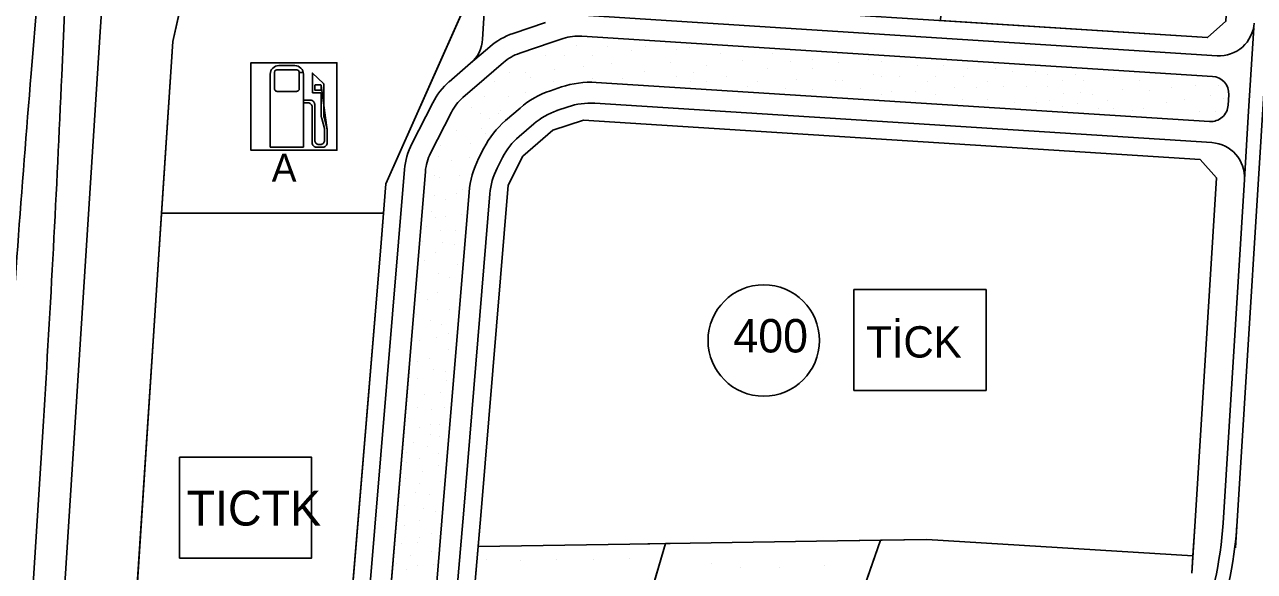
# Model space of a CAD drawing. Extents: x 419109 to 421295, y 4452223 to 4457798.
# Drawn here: x 420098 to 420451.2, y 4453264.7 to 4453421.6 of the extents above; entities that cross this region are included whole.
import ezdxf

# ---------------------------------------------------------------- set-up
doc = ezdxf.new("R2010")
doc.units = 0
for name, color, linetype in [('ADA', 7, 'Continuous'), ('ADAKENARI', 7, 'Continuous'), ('Default', 7, 'Continuous'), ('KALDIRIM', 7, 'Continuous'), ('LJ_SEMBOL', 7, 'Continuous'), ('PL_AYA_PARK_DINLENME', 7, 'Continuous'), ('PL_BAKIM_AKARYAKIT', 7, 'Continuous'), ('PL_EĞİTİM', 7, 'Continuous'), ('PL_SAY_DINI_TESIS', 7, 'Continuous'), ('PL_TİCK', 7, 'Continuous'), ('PL_TURZM', 7, 'Continuous'), ('RAYLI_TOPLU_TAŞIMA_HATTI', 7, 'Continuous'), ('SM_TAKS', 7, 'Continuous'), ('TR_BAKIMAKARYAKIT', 7, 'Continuous'), ('TR_DINITESIS', 7, 'Continuous'), ('TR_PARKALANI', 7, 'Continuous'), ('TR_TİC_TURIZM_K', 7, 'Continuous'), ('TR_TİCK', 7, 'Continuous')]:
    doc.layers.add(name, color=color, linetype=linetype)

# ---------------------------------------------------------------- blocks, each defined once
blk = doc.blocks.new('POINT_DISPLAY')
at = {"layer": 'Default'}
blk.add_line((0, 0), (0, 0), dxfattribs=at)

msp = doc.modelspace()

# ---------------------------------------------------------------- linework, layer by layer
at = {"layer": 'ADA'}
for p, q in [((420262.7, 4453207.09), (420282.06, 4453272.7)), ((420320.42, 4453206.38), (420343.79, 4453273.66))]:
    msp.add_line(p, q, dxfattribs=at)
at = {"layer": 'ADAKENARI'}
for p, q in [((420201.75, 4453375.93), (420226.37, 4453431.32)), ((420437.71, 4453417.85), (420248.32, 4453429.92)), ((420140.52, 4453416.74), (420143.3, 4453429.09)), ((420443, 4453422.53), (420437.71, 4453417.85)), ((420127.48, 4453217.49), (420140.52, 4453416.74)), ((420240.17, 4453413.37), (420249.53, 4453416.52)), ((420249.53, 4453416.52), (420252.66, 4453417.58)), ((420439.12, 4453406.74), (420258.01, 4453418.28)), ((420235.48, 4453410.7), (420229.99, 4453405.96)), ((420223.86, 4453400.67), (420229.99, 4453405.96)), ((420262.09, 4453404.99), (420438.3, 4453393.77)), ((420248.96, 4453402.62), (420252.15, 4453403.69)), ((420443.79, 4453401.44), (420443.6, 4453398.45)), ((420214.56, 4453384.67), (420220.54, 4453396.42)), ((420236.08, 4453394.04), (420240.26, 4453397.65)), ((420241.04, 4453383.79), (420249.68, 4453391.25)), ((420249.68, 4453391.25), (420258.45, 4453394.2)), ((420258.45, 4453394.2), (420435.56, 4453382.92)), ((420228.37, 4453383.15), (420229.9, 4453386.15)), ((420236.84, 4453375.54), (420241.04, 4453383.79)), ((420435.56, 4453382.92), (420440.24, 4453377.61)), ((420213.08, 4453379.48), (420199.16, 4453211.53)), ((420440.24, 4453377.61), (420434.18, 4453279.14)), ((420200.34, 4453358.96), (420201.75, 4453375.93)), ((420218.11, 4453282.75), (420225.63, 4453373.51)), ((420229.07, 4453281.84), (420236.84, 4453375.54)), ((420201.05, 4453367.44), (420137.29, 4453367.44)), ((420188.21, 4453212.56), (420200.34, 4453358.96)), ((420216.45, 4453262.77), (420218.11, 4453282.75)), ((420227.42, 4453261.86), (420229.07, 4453281.84)), ((420434.16, 4453279.13), (420433.15, 4453264.18)), ((420434.16, 4453279.13), (420434.18, 4453279.14)), ((420228.24, 4453271.85), (420271.83, 4453272.54)), ((420271.83, 4453272.54), (420289.16, 4453272.81)), ((420289.16, 4453272.81), (420331.47, 4453273.48)), ((420331.47, 4453273.48), (420357.12, 4453273.86)), ((420357.12, 4453273.86), (420433.49, 4453269.16))]:
    msp.add_line(p, q, dxfattribs=at)
for centre, radius, start, end in [((420257.12, 4453404.31), 14, 86.3557, 108.5824), ((420244.63, 4453400.1), 14, 108.5824, 130.8091), ((420260.44, 4453379.04), 26, 86.3557, 108.5824), ((420438.8, 4453401.75), 5, 356.4375, 86.3557), ((420257.25, 4453377.97), 26, 108.5824, 130.8091), ((420233.01, 4453390.08), 14, 130.8091, 153.0357), ((420438.61, 4453398.76), 5, 266.3557, 356.4375), ((420253.07, 4453374.36), 26, 130.8091, 153.0357), ((420227.03, 4453378.32), 14, 153.0357, 175.2624), ((420251.54, 4453371.37), 26, 153.0357, 175.2624)]:
    msp.add_arc(centre, radius, start, end, dxfattribs=at)
at = {"layer": 'KALDIRIM'}
for p, q in [((420229.51, 4453417.45), (420235.29, 4453510)), ((420445.72, 4453271.49), (420460.03, 4453501.31)), ((420121.18, 4453443.53), (420119.66, 4453419.53)), ((420440.47, 4453412.67), (420258.4, 4453424.27)), ((420119.66, 4453419.53), (420103.35, 4453163.66)), ((420238.25, 4453419.06), (420247.61, 4453422.21)), ((420451, 4453420.7), (420449.51, 4453396.74)), ((420231.56, 4453415.24), (420226.06, 4453410.5)), ((420219.94, 4453405.21), (420226.06, 4453410.5)), ((420209.21, 4453387.39), (420215.19, 4453399.14)), ((420250.87, 4453396.93), (420254.06, 4453398)), ((420261.71, 4453399), (420438.94, 4453387.72)), ((420449.51, 4453396.74), (420448.29, 4453377.11)), ((420240, 4453389.5), (420244.18, 4453393.11)), ((420233.72, 4453380.43), (420235.24, 4453383.43)), ((420207.1, 4453379.98), (420193.19, 4453212.15)), ((420442.15, 4453278.56), (420448.29, 4453377.11)), ((420224.09, 4453282.26), (420231.61, 4453373.02)), ((420222.43, 4453262.28), (420224.09, 4453282.26))]:
    msp.add_line(p, q, dxfattribs=at)
for centre, radius, start, end in [((420244.63, 4453400.1), 20, 108.5824, 130.8091), ((420441.1, 4453422.65), 10, 266.3557, 356.4375), ((420219.53, 4453418.07), 10, 310.8091, 356.4243), ((420233.01, 4453390.08), 20, 130.8091, 153.0357), ((420260.44, 4453379.04), 20, 86.3557, 108.5824), ((420257.25, 4453377.97), 20, 108.5824, 130.8091), ((420227.03, 4453378.32), 20, 153.0357, 175.2624), ((420253.07, 4453374.36), 20, 130.8091, 153.0357), ((420438.31, 4453377.74), 10, 356.4375, 86.3557), ((420251.54, 4453371.37), 20, 153.0357, 175.2624), ((420334.36, 4453285.27), 108, 320.9247, 356.4375), ((420334.36, 4453285.27), 112, 320.9247, 356.4375)]:
    msp.add_arc(centre, radius, start, end, dxfattribs=at)
at = {"layer": 'LJ_SEMBOL'}
for points in [[(420162.99, 4453410.63), (420187.67, 4453410.63), (420187.67, 4453385.54), (420162.99, 4453385.54)], [(420178.02, 4453407.84), (420177.88, 4453408.31), (420177.65, 4453408.73), (420177.34, 4453409.11), (420176.97, 4453409.41), (420176.54, 4453409.64), (420176.08, 4453409.78), (420175.6, 4453409.83), (420170.97, 4453409.83), (420170.49, 4453409.78), (420170.03, 4453409.64), (420169.6, 4453409.41), (420169.23, 4453409.11), (420168.92, 4453408.73), (420168.7, 4453408.31), (420168.56, 4453407.84), (420168.51, 4453407.36), (420168.51, 4453386.44), (420178.07, 4453386.44), (420178.07, 4453407.36), (420178.02, 4453407.84), (420176.83, 4453407.86), (420176.83, 4453403.17), (420176.82, 4453403.03), (420176.78, 4453402.89), (420176.71, 4453402.76), (420176.62, 4453402.65), (420176.51, 4453402.56), (420176.38, 4453402.49), (420176.24, 4453402.45), (420176.09, 4453402.43), (420170.48, 4453402.43), (420170.34, 4453402.45), (420170.2, 4453402.49), (420170.07, 4453402.56), (420169.96, 4453402.65), (420169.87, 4453402.76), (420169.8, 4453402.89), (420169.76, 4453403.03), (420169.74, 4453403.17), (420169.74, 4453407.86), (420169.76, 4453408), (420169.8, 4453408.14), (420169.87, 4453408.27), (420169.96, 4453408.38), (420170.07, 4453408.47), (420170.2, 4453408.54), (420170.34, 4453408.58), (420170.48, 4453408.6), (420176.09, 4453408.6), (420176.24, 4453408.58), (420176.38, 4453408.54), (420176.51, 4453408.47), (420176.62, 4453408.38), (420176.71, 4453408.27), (420176.78, 4453408.14), (420176.82, 4453408), (420176.83, 4453407.86)], [(420184.88, 4453391.33), (420184.88, 4453391.41), (420184.87, 4453391.5), (420184.87, 4453391.58), (420184.86, 4453391.66), (420184.84, 4453391.74), (420184.83, 4453391.82), (420184.81, 4453391.9), (420184.07, 4453394.55), (420183.98, 4453394.89), (420183.95, 4453394.98), (420183.93, 4453395.07), (420183.92, 4453395.17), (420183.9, 4453395.26), (420183.89, 4453395.35), (420183.88, 4453395.44), (420183.88, 4453395.53), (420183.88, 4453395.63), (420183.88, 4453404.55), (420183.88, 4453404.56), (420183.87, 4453404.57), (420183.87, 4453404.59), (420183.87, 4453404.6), (420183.86, 4453404.61), (420183.85, 4453404.62), (420183.85, 4453404.63), (420183.84, 4453404.64), (420180.62, 4453407.69), (420180.62, 4453402.11), (420180.62, 4453402.09), (420180.63, 4453402.07), (420180.64, 4453402.05), (420180.65, 4453402.03), (420180.67, 4453402.01), (420180.69, 4453402), (420180.72, 4453401.99), (420180.74, 4453401.99), (420183.01, 4453401.99), (420183.04, 4453401.99), (420183.06, 4453401.98), (420183.08, 4453401.97), (420183.1, 4453401.95), (420183.12, 4453401.94), (420183.13, 4453401.91), (420183.13, 4453401.89), (420183.14, 4453401.87), (420183.14, 4453395.72), (420183.14, 4453395.58), (420183.15, 4453395.44), (420183.16, 4453395.3), (420183.17, 4453395.16), (420183.2, 4453395.02), (420183.22, 4453394.88), (420183.25, 4453394.74), (420183.29, 4453394.6), (420184.09, 4453391.74), (420184.1, 4453391.7), (420184.11, 4453391.65), (420184.12, 4453391.61), (420184.13, 4453391.56), (420184.13, 4453391.51), (420184.14, 4453391.47), (420184.14, 4453391.42), (420184.14, 4453391.37), (420184.14, 4453388.41), (420184.12, 4453388.17), (420184.05, 4453387.94), (420183.93, 4453387.72), (420183.78, 4453387.54), (420183.59, 4453387.38), (420183.38, 4453387.27), (420183.15, 4453387.2), (420182.91, 4453387.17), (420182.52, 4453387.17), (420182.28, 4453387.2), (420182.05, 4453387.27), (420181.84, 4453387.38), (420181.65, 4453387.54), (420181.5, 4453387.72), (420181.38, 4453387.94), (420181.31, 4453388.17), (420181.29, 4453388.41), (420181.29, 4453398.67), (420181.27, 4453398.91), (420181.2, 4453399.14), (420181.08, 4453399.35), (420180.93, 4453399.54), (420180.74, 4453399.69), (420180.53, 4453399.81), (420180.3, 4453399.88), (420180.06, 4453399.9), (420178.07, 4453399.9), (420178.07, 4453399.16), (420179.32, 4453399.16), (420179.56, 4453399.14), (420179.79, 4453399.07), (420180, 4453398.95), (420180.19, 4453398.8), (420180.34, 4453398.61), (420180.46, 4453398.4), (420180.53, 4453398.17), (420180.55, 4453397.93), (420180.55, 4453387.67), (420180.57, 4453387.43), (420180.64, 4453387.2), (420180.76, 4453386.98), (420180.91, 4453386.8), (420181.1, 4453386.64), (420181.31, 4453386.53), (420181.54, 4453386.46), (420181.78, 4453386.44), (420183.65, 4453386.44), (420183.89, 4453386.46), (420184.12, 4453386.53), (420184.33, 4453386.64), (420184.52, 4453386.8), (420184.67, 4453386.98), (420184.79, 4453387.2), (420184.86, 4453387.43), (420184.88, 4453387.67), (420184.88, 4453391.33), (420183.14, 4453404.16), (420183.14, 4453402.85), (420183.13, 4453402.83), (420183.13, 4453402.81), (420183.12, 4453402.79), (420183.1, 4453402.77), (420183.08, 4453402.75), (420183.06, 4453402.74), (420183.04, 4453402.73), (420183.01, 4453402.73), (420181.48, 4453402.73), (420181.46, 4453402.73), (420181.43, 4453402.74), (420181.41, 4453402.75), (420181.39, 4453402.77), (420181.38, 4453402.79), (420181.37, 4453402.81), (420181.36, 4453402.83), (420181.36, 4453402.85), (420181.36, 4453404.16), (420181.36, 4453404.18), (420181.37, 4453404.21), (420181.38, 4453404.23), (420181.39, 4453404.25), (420181.41, 4453404.26), (420181.43, 4453404.27), (420181.46, 4453404.28), (420181.48, 4453404.28), (420183.01, 4453404.28), (420183.04, 4453404.28), (420183.06, 4453404.27), (420183.08, 4453404.26), (420183.1, 4453404.25), (420183.12, 4453404.23), (420183.13, 4453404.21), (420183.13, 4453404.18), (420183.14, 4453404.16)], [(420336.16, 4453345.55), (420374.09, 4453345.55), (420374.09, 4453316.62), (420336.16, 4453316.62)], [(420142.46, 4453297.45), (420180.4, 4453297.45), (420180.4, 4453268.51), (420142.46, 4453268.51)]]:
    msp.add_lwpolyline(points, close=True, dxfattribs=at)
at = {"layer": 'PL_AYA_PARK_DINLENME'}
for points in [[(420252.66, 4453417.58), (420249.53, 4453416.52), (420240.17, 4453413.37)], [(420439.12, 4453406.74), (420258.01, 4453418.28)], [(420235.48, 4453410.7), (420229.99, 4453405.96), (420223.86, 4453400.67)], [(420262.09, 4453404.99), (420438.3, 4453393.77)], [(420248.96, 4453402.62), (420252.15, 4453403.69)], [(420443.6, 4453398.45), (420443.79, 4453401.44)], [(420220.54, 4453396.42), (420214.56, 4453384.67)], [(420236.08, 4453394.04), (420240.26, 4453397.65)], [(420228.37, 4453383.15), (420229.9, 4453386.15)], [(420213.08, 4453379.48), (420199.16, 4453211.53), (420196.47, 4453185.78), (420194.9, 4453160.65), (420194.07, 4453147.4)], [(420207.01, 4453145.99), (420207.87, 4453159.84), (420209.54, 4453186.61), (420212.21, 4453211.51), (420216.45, 4453262.77), (420218.11, 4453282.75), (420225.63, 4453373.51)], [(420320.42, 4453206.38), (420343.79, 4453273.66), (420331.47, 4453273.48), (420289.16, 4453272.81), (420282.06, 4453272.7), (420262.7, 4453207.09), (420254.59, 4453206.15), (420222.3, 4453202.42)]]:
    msp.add_lwpolyline(points, dxfattribs=at)
for centre, radius, start, end in [((420257.12, 4453404.31), 14, 86.3557, 108.5824), ((420244.63, 4453400.1), 14, 108.5824, 130.8091), ((420260.44, 4453379.04), 26, 86.3557, 108.5824), ((420438.8, 4453401.75), 5, 356.4375, 86.3557), ((420257.25, 4453377.97), 26, 108.5824, 130.8091), ((420233.01, 4453390.08), 14, 130.8091, 153.0357), ((420438.61, 4453398.76), 5, 266.3557, 356.4375), ((420253.07, 4453374.36), 26, 130.8091, 153.0357), ((420227.03, 4453378.32), 14, 153.0357, 175.2624), ((420251.54, 4453371.37), 26, 153.0357, 175.2624)]:
    msp.add_arc(centre, radius, start, end, dxfattribs=at)
at = {"layer": 'PL_BAKIM_AKARYAKIT'}
msp.add_lwpolyline([(420143.04, 4453427.92), (420140.52, 4453416.74), (420137.29, 4453367.44), (420201.05, 4453367.44), (420201.75, 4453375.93), (420224.86, 4453427.92), (420143.04, 4453427.92)], dxfattribs=at)
at = {"layer": 'PL_EĞİTİM'}
msp.add_lwpolyline([(420433.15, 4453264.18), (420433.49, 4453269.16), (420357.12, 4453273.86), (420343.79, 4453273.66), (420320.42, 4453206.38)], dxfattribs=at)
at = {"layer": 'PL_SAY_DINI_TESIS'}
msp.add_lwpolyline([(420228.24, 4453271.85), (420227.42, 4453261.86), (420223.16, 4453210.47), (420222.3, 4453202.42), (420254.59, 4453206.15), (420262.7, 4453207.09), (420282.06, 4453272.7), (420271.83, 4453272.54), (420228.24, 4453271.85)], dxfattribs=at)
at = {"layer": 'PL_TİCK'}
for points in [[(420361.03, 4453422.74), (420437.71, 4453417.85), (420443, 4453422.53), (420457.87, 4453663.91), (420453.21, 4453668.33), (420375.53, 4453659.48), (420361.03, 4453422.74)], [(420343.79, 4453273.66), (420357.12, 4453273.86), (420433.49, 4453269.16), (420434.16, 4453279.13), (420434.18, 4453279.14), (420440.24, 4453377.61), (420435.56, 4453382.92), (420258.45, 4453394.2), (420249.68, 4453391.25), (420241.04, 4453383.79), (420236.84, 4453375.54), (420229.07, 4453281.84), (420228.24, 4453271.85), (420271.83, 4453272.54), (420282.06, 4453272.7), (420289.16, 4453272.81), (420331.47, 4453273.48), (420343.79, 4453273.66)]]:
    msp.add_lwpolyline(points, dxfattribs=at)
at = {"layer": 'PL_TURZM'}
msp.add_lwpolyline([(420137.29, 4453367.44), (420127.48, 4453217.49), (420127.06, 4453211.01), (420187.53, 4453206.09), (420188.21, 4453212.56), (420200.34, 4453358.96), (420201.05, 4453367.44), (420137.29, 4453367.44)], dxfattribs=at)
at = {"layer": 'RAYLI_TOPLU_TAŞIMA_HATTI'}
for p, q in [((420099.85, 4453407.54), (420106.54, 4453488.11)), ((420108.62, 4453406.99), (420112.1, 4453487.76)), ((420093.72, 4453154.8), (420103.36, 4453307.79))]:
    msp.add_line(p, q, dxfattribs=at)
for centre, start, end in [((425082.72, 4452994.01), 175.25584, 176.39423), ((415113.26, 4453622.24), 356.39423, 357.53262)]:
    msp.add_arc(centre, 5000, start, end, dxfattribs=at)
at = {"layer": 'SM_TAKS'}
msp.add_circle((420310.24, 4453330.95), 15.99, dxfattribs=at)
at = {"layer": 'TR_BAKIMAKARYAKIT'}
for points in [[(420143.04, 4453427.92), (420140.52, 4453416.74), (420137.29, 4453367.44), (420201.05, 4453367.44), (420201.75, 4453375.93), (420224.86, 4453427.92), (420143.04, 4453427.92)], [(420162.99, 4453385.54), (420162.99, 4453410.63), (420187.67, 4453410.63), (420187.67, 4453385.54), (420162.99, 4453385.54)]]:
    msp.add_lwpolyline(points, dxfattribs=at)
at = {"layer": 'TR_TİC_TURIZM_K'}
for points in [[(420137.29, 4453367.44), (420127.48, 4453217.49), (420127.06, 4453211.01), (420187.53, 4453206.09), (420188.21, 4453212.56), (420200.34, 4453358.96), (420201.05, 4453367.44), (420137.29, 4453367.44)], [(420142.46, 4453268.51), (420142.46, 4453297.45), (420180.4, 4453297.45), (420180.4, 4453268.51), (420142.46, 4453268.51)]]:
    msp.add_lwpolyline(points, dxfattribs=at)
at = {"layer": 'TR_TİCK'}
for points in [[(420457.87, 4453663.91), (420453.21, 4453668.33), (420375.53, 4453659.48), (420361.03, 4453422.74), (420437.71, 4453417.85), (420443, 4453422.53), (420457.87, 4453663.91)], [(420343.79, 4453273.66), (420357.12, 4453273.86), (420433.49, 4453269.16), (420434.16, 4453279.13), (420434.18, 4453279.14), (420440.24, 4453377.61), (420435.56, 4453382.92), (420258.45, 4453394.2), (420249.68, 4453391.25), (420241.04, 4453383.79), (420236.84, 4453375.54), (420229.07, 4453281.84), (420228.24, 4453271.85), (420271.83, 4453272.54), (420282.06, 4453272.7), (420289.16, 4453272.81), (420331.47, 4453273.48), (420343.79, 4453273.66)], [(420336.16, 4453316.62), (420336.16, 4453345.55), (420374.09, 4453345.55), (420374.09, 4453316.62), (420336.16, 4453316.62)]]:
    msp.add_lwpolyline(points, dxfattribs=at)
for start, end in [(0, 180), (180, 0)]:
    msp.add_arc((420310.24, 4453330.95), 15.99, start, end, dxfattribs=at)

# ---------------------------------------------------------------- block references
at = {"layer": 'TR_DINITESIS', "xscale": 0.1, "yscale": 0.10000000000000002}
for p in [(420230.49, 4453268.13), (420240.26, 4453267.94), (420250.59, 4453268.13), (420261.23, 4453268.1), (420271.65, 4453268.3)]:
    msp.add_blockref('POINT_DISPLAY', p, dxfattribs=at)
at = {"layer": 'TR_PARKALANI', "xscale": 0.1, "yscale": 0.10000000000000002}
for p in [(420256.5, 4453415.72), (420247.45, 4453412.79), (420253.12, 4453412.7), (420260.98, 4453412.7), (420265.46, 4453415.35), (420272.22, 4453414.16), (420276.24, 4453415.35), (420285.29, 4453414.34), (420288.95, 4453414.98), (420297.9, 4453413.34), (420312.89, 4453413.34), (420250.1, 4453408.77), (420258.6, 4453409.68), (420266.46, 4453410.41), (420283.37, 4453410.69), (420293.79, 4453409.87), (420304.21, 4453411.15), (420311.34, 4453409.04), (420317.92, 4453411.05), (420324.13, 4453411.69), (420324.13, 4453408.95), (420331.81, 4453410.69), (420340.22, 4453411.6), (420344.05, 4453410.96), (420354.29, 4453409.87), (420361.78, 4453409.87), (420368.64, 4453408.95), (420376.86, 4453408.95), (420232.92, 4453405.21), (420237.13, 4453407.86), (420241.7, 4453407.86), (420243.16, 4453406.48), (420249.92, 4453405.3), (420260.98, 4453406.12), (420269.75, 4453406.12), (420276.06, 4453408.13), (420285.2, 4453406.67), (420289.13, 4453405.21), (420290.13, 4453407.76), (420293.79, 4453405.39), (420299.55, 4453406.76), (420308.59, 4453405.39), (420319.56, 4453405.75), (420330.8, 4453405.57), (420333, 4453405.48), (420341.77, 4453407.31), (420344.05, 4453406.76), (420349.26, 4453406.76), (420357.21, 4453405.21), (420359.59, 4453406.76), (420367.72, 4453406.76), (420374.58, 4453405.3), (420381.62, 4453408.04), (420388.2, 4453408.04), (420391.85, 4453407.31), (420396.05, 4453405.66), (420399.8, 4453407.31), (420402.18, 4453405.48), (420410.68, 4453406.39), (420418.17, 4453405.48), (420241.7, 4453402.19), (420305.58, 4453403.83), (420316.64, 4453403.29), (420324.13, 4453403.1), (420338.11, 4453403.29), (420344.15, 4453401.55), (420346.98, 4453402.28), (420353.83, 4453402.28), (420359.59, 4453401.46), (420365.16, 4453403.56), (420371.38, 4453403.47), (420379.24, 4453403.83), (420385.82, 4453403.83), (420391.85, 4453403.93), (420396.42, 4453401.82), (420401.26, 4453402.1), (420404.74, 4453401.46), (420413.33, 4453402.83), (420421.1, 4453402.74), (420427.31, 4453403.65), (420434.26, 4453404.11), (420440.84, 4453404.11), (420230, 4453400.82), (420236.94, 4453400.82), (420367.27, 4453400.09), (420374.58, 4453400.18), (420382.35, 4453399.17), (420388.47, 4453399.17), (420392.22, 4453399.72), (420396.05, 4453398.17), (420400.26, 4453398.81), (420408.94, 4453399.72), (420425.94, 4453399.36), (420431.06, 4453400.18), (420438.64, 4453401.28), (420442.3, 4453400.45), (420226.25, 4453397.71), (420228.95, 4453396.16), (420231.51, 4453394.6), (420233.93, 4453396.16), (420234.75, 4453396.98), (420406.29, 4453397.44), (420410.68, 4453397.62), (420416.25, 4453396.89), (420419.45, 4453397.53), (420435.44, 4453396.71), (420439.92, 4453396.71), (420221.87, 4453391.09), (420229.09, 4453391.73), (420225.98, 4453387.38), (420230.36, 4453390.31), (420216.75, 4453383.73), (420217.39, 4453387.02), (420220.49, 4453382.54), (420225.61, 4453383.36), (420215.83, 4453378.15), (420217.2, 4453377.61), (420222.78, 4453378.15), (420223.65, 4453374.41), (420215.7, 4453372.58), (420218.94, 4453371.53), (420222, 4453372.99), (420214.92, 4453368.1), (420216.11, 4453366.14), (420218.94, 4453366.55), (420223.46, 4453367), (420213.5, 4453363.58), (420217.39, 4453362.62), (420221.82, 4453362.62), (420212.32, 4453359.24), (420218.07, 4453359.14), (420215.88, 4453356.08), (420221.41, 4453358.46), (420212.91, 4453353.94), (420222.32, 4453352.84), (420216.84, 4453350.19), (420220.04, 4453349.09), (420211.45, 4453344.61), (420213.82, 4453342.69), (420216.47, 4453344.61), (420210.44, 4453338.49), (420220.04, 4453339.95), (420214.46, 4453336.57), (420217.84, 4453335.66), (420211.36, 4453331), (420216.29, 4453331.82), (420219.76, 4453332.82), (420219.76, 4453328.44), (420210.72, 4453324.78), (420214.37, 4453325.79), (420215.29, 4453322.68), (420218.85, 4453322.04), (420210.72, 4453319.94), (420219.26, 4453319.53), (420212.73, 4453315.51), (420217.39, 4453315.92), (420210.9, 4453311.8), (420214.69, 4453311.16), (420218.53, 4453311.8), (420208.16, 4453308.42), (420214.46, 4453306.73), (420217.2, 4453306.73), (420211.49, 4453305.86), (420214.51, 4453303.99), (420217.2, 4453303.44), (420209.66, 4453301.66), (420213.59, 4453300.66), (420207.75, 4453298.69), (420207.75, 4453295.9), (420211.4, 4453297.14), (420216.75, 4453298.6), (420212.22, 4453293.21), (420216.75, 4453295.08), (420207.24, 4453291.47), (420211.31, 4453289.92), (420217.34, 4453290.56), (420210.26, 4453287.18), (420214.37, 4453286.72), (420207.11, 4453283.7), (420212.5, 4453282.79), (420215.92, 4453281.74), (420207.11, 4453277.99), (420211.49, 4453279.27), (420211.49, 4453274.29), (420214.83, 4453275.43), (420206.1, 4453272.74), (420210.85, 4453273.1), (420208.93, 4453269.17), (420214.69, 4453270.5), (420204.87, 4453267.02), (420207.52, 4453265.2), (420210.81, 4453266.38), (420215.42, 4453266.7), (420295.14, 4453266.91), (420303.56, 4453265.86), (420314.84, 4453265.86), (420327.76, 4453266.41)]:
    msp.add_blockref('POINT_DISPLAY', p, dxfattribs=at)

# ---------------------------------------------------------------- texts
at = {"layer": 'LJ_SEMBOL'}
for s, height, p in [('A', 8, (420168.94, 4453376.51)), ('TİCK', 9, (420339.68, 4453326.04)), ('TICTK', 10, (420144.49, 4453277.83))]:
    msp.add_text(s, height=height, dxfattribs=at).set_placement(p)
at = {"layer": 'SM_TAKS'}
msp.add_text('400', height=9.593, dxfattribs=at).set_placement((420301.55, 4453327.5))

doc.saveas('drawing.dxf')
